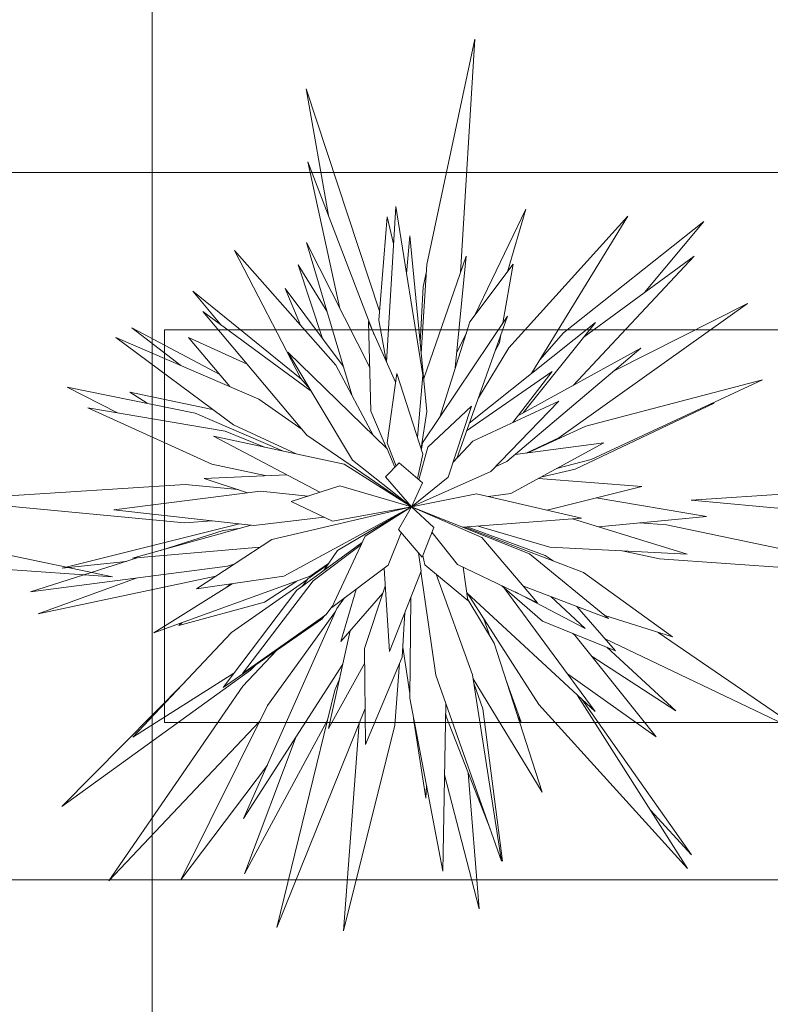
# Model space of a CAD drawing. Header units: millimetres. Extents: x -14761 to 157739, y -22400 to 107990.
# Tile 262 of 296: x 107916 to 108393, y 52234 to 52860. Entities that reach past the tile are written whole.
import ezdxf

# ---------------------------------------------------------------- set-up
doc = ezdxf.new("R2010")
doc.units = ezdxf.units.MM
doc.header["$MEASUREMENT"] = 0
doc.layers.add('Интерьер - Мебель', color=7, linetype='Continuous')
doc.layers.add('Элемент Модели - Оси', color=7, linetype='Continuous')

msp = doc.modelspace()

# ---------------------------------------------------------------- linework, layer by layer
at = {"layer": 'Интерьер - Мебель', "color": 7, "linetype": 'Continuous', "lineweight": 15}
for p, q in [((108174.8, 52704.35), (108205.36, 52847.75)), ((108174.8, 52704.35), (108205.36, 52847.75)), ((108205.36, 52847.75), (108196.22, 52699.17)), ((108205.36, 52847.75), (108196.22, 52699.17)), ((108112.15, 52735.53), (108097.86, 52816.23)), ((108097.86, 52816.23), (108144.66, 52674.57)), ((108112.15, 52735.53), (108097.86, 52816.23)), ((108097.86, 52816.23), (108144.66, 52674.57)), ((108119.45, 52676.32), (108099.06, 52769.6)), ((108099.06, 52769.6), (108141.3, 52659.64)), ((108119.45, 52676.32), (108099.06, 52769.6)), ((108099.06, 52769.6), (108141.3, 52659.64)), ((109407.72, 52762.84), (107907.72, 52762.84)), ((108149.13, 52642.14), (108155.01, 52741.24)), ((108149.13, 52642.14), (108155.01, 52741.24)), ((108155.01, 52741.24), (108172.18, 52633.83)), ((108155.01, 52741.24), (108172.18, 52633.83)), ((108205.3, 52672.19), (108237.74, 52739.56)), ((108205.3, 52672.19), (108237.74, 52739.56)), ((108237.74, 52739.56), (108226.04, 52699.72)), ((108237.74, 52739.56), (108226.04, 52699.72)), ((108144.2, 52668.98), (108149.53, 52734.67)), ((108144.2, 52668.98), (108149.53, 52734.67)), ((108149.53, 52734.67), (108153.6, 52717.53)), ((108149.53, 52734.67), (108153.6, 52717.53)), ((108227.03, 52651.34), (108302.65, 52735.22)), ((108227.03, 52651.34), (108302.65, 52735.22)), ((108302.65, 52735.22), (108241.59, 52635.35)), ((108302.65, 52735.22), (108241.59, 52635.35)), ((108261.78, 52660.96), (108350.99, 52731.73)), ((108261.78, 52660.96), (108350.99, 52731.73)), ((108350.99, 52731.73), (108313.32, 52686.6)), ((108350.99, 52731.73), (108313.32, 52686.6)), ((108161.81, 52698.71), (108163.96, 52722.68)), ((108161.81, 52698.71), (108163.96, 52722.68)), ((108163.96, 52722.68), (108174.83, 52610.75)), ((108163.96, 52722.68), (108174.83, 52610.75)), ((108094.61, 52631.73), (108052.39, 52713.27)), ((108052.39, 52713.27), (108116.83, 52640.38)), ((108094.61, 52631.73), (108052.39, 52713.27)), ((108052.39, 52713.27), (108116.83, 52640.38)), ((108126.93, 52621.48), (108098.24, 52718.43)), ((108098.24, 52718.43), (108138.37, 52638.76)), ((108126.93, 52621.48), (108098.24, 52718.43)), ((108098.24, 52718.43), (108138.37, 52638.76)), ((108172.78, 52631.85), (108199.88, 52709.67)), ((108172.78, 52631.85), (108199.88, 52709.67)), ((108199.88, 52709.67), (108192.84, 52638.57)), ((108199.88, 52709.67), (108192.84, 52638.57)), ((108344.83, 52709.65), (108267.96, 52627.45)), ((108344.83, 52709.65), (108267.96, 52627.45)), ((108274.83, 52658.43), (108344.83, 52709.65)), ((108274.83, 52658.43), (108344.83, 52709.65)), ((108108.37, 52657.19), (108092.85, 52704.13)), ((108092.85, 52704.13), (108111.17, 52674.75)), ((108108.37, 52657.19), (108092.85, 52704.13)), ((108092.85, 52704.13), (108111.17, 52674.75)), ((108171.22, 52647.9), (108174.8, 52704.35)), ((108171.22, 52647.9), (108174.8, 52704.35)), ((108172.43, 52690.11), (108174.52, 52699.97)), ((108172.43, 52690.11), (108174.52, 52699.97)), ((108202.08, 52667.92), (108229.75, 52704.66)), ((108202.08, 52667.92), (108229.75, 52704.66)), ((108229.75, 52704.66), (108223.22, 52667.16)), ((108229.75, 52704.66), (108223.22, 52667.16)), ((108043.85, 52665.83), (108025.84, 52687.38)), ((108025.84, 52687.38), (108095.12, 52631.15)), ((108043.85, 52665.83), (108025.84, 52687.38)), ((108025.84, 52687.38), (108095.12, 52631.15)), ((108094.37, 52665.79), (108084.46, 52689.05)), ((108084.46, 52689.05), (108121.57, 52639.61)), ((108094.37, 52665.79), (108084.46, 52689.05)), ((108084.46, 52689.05), (108121.57, 52639.61)), ((108170.56, 52654.71), (108172.43, 52690.11)), ((108170.56, 52654.71), (108172.43, 52690.11)), ((108378.78, 52679.6), (108258.79, 52594.1)), ((108378.78, 52679.6), (108258.79, 52594.1)), ((108293.92, 52636.7), (108378.78, 52679.6)), ((108293.92, 52636.7), (108378.78, 52679.6)), ((108098.26, 52595.84), (108032.23, 52674.37)), ((108032.23, 52674.37), (108101.1, 52623.79)), ((108098.26, 52595.84), (108032.23, 52674.37)), ((108032.23, 52674.37), (108101.1, 52623.79)), ((108148.76, 52642.97), (108144.2, 52668.98)), ((108148.76, 52642.97), (108144.2, 52668.98)), ((108171.93, 52590.77), (108226.12, 52671.49)), ((108171.93, 52590.77), (108226.12, 52671.49)), ((108226.12, 52671.49), (108193.74, 52580.98)), ((108226.12, 52671.49), (108193.74, 52580.98)), ((108018.16, 52640.14), (107986.87, 52664.04)), ((107986.87, 52664.04), (108043.04, 52634.27)), ((108018.16, 52640.14), (107986.87, 52664.04)), ((107986.87, 52664.04), (108043.04, 52634.27)), ((109307.72, 52662.84), (108007.72, 52662.84)), ((108007.72, 52662.84), (108007.72, 52412.84)), ((108139.14, 52611.09), (108137.56, 52668.01)), ((108137.56, 52668.01), (108154.83, 52629.41)), ((108139.14, 52611.09), (108137.56, 52668.01)), ((108137.56, 52668.01), (108154.83, 52629.41)), ((108182.98, 52607.23), (108202.08, 52667.92)), ((108182.98, 52607.23), (108202.08, 52667.92)), ((108201.76, 52603.38), (108282.07, 52667.52)), ((108201.76, 52603.38), (108282.07, 52667.52)), ((108282.07, 52667.52), (108236.15, 52609.93)), ((108282.07, 52667.52), (108236.15, 52609.93)), ((108051.58, 52602.25), (107976.73, 52657.99)), ((107976.73, 52657.99), (108067.83, 52618.74)), ((108051.58, 52602.25), (107976.73, 52657.99)), ((107976.73, 52657.99), (108067.83, 52618.74)), ((108049.44, 52626.66), (108023.11, 52657.96)), ((108023.11, 52657.96), (108060.4, 52640.86)), ((108049.44, 52626.66), (108023.11, 52657.96)), ((108023.11, 52657.96), (108060.4, 52640.86)), ((108193.81, 52648.34), (108199.89, 52660.96)), ((108193.81, 52648.34), (108199.89, 52660.96)), ((108221.93, 52659.78), (108221.01, 52654.48)), ((108221.93, 52659.78), (108221.01, 52654.48)), ((108246.67, 52643.67), (108261.78, 52660.96)), ((108246.67, 52643.67), (108261.78, 52660.96)), ((108207.54, 52619.54), (108227.03, 52651.34)), ((108207.54, 52619.54), (108227.03, 52651.34)), ((108221.01, 52654.48), (108218.1, 52649.06)), ((108221.01, 52654.48), (108218.1, 52649.06)), ((108311.06, 52651.2), (108225.75, 52579.04)), ((108311.06, 52651.2), (108225.75, 52579.04)), ((108232.71, 52608.03), (108311.06, 52651.2)), ((108232.71, 52608.03), (108311.06, 52651.2)), ((108127.47, 52579.74), (108086.22, 52648.64)), ((108086.22, 52648.64), (108149.47, 52587)), ((108127.47, 52579.74), (108086.22, 52648.64)), ((108086.22, 52648.64), (108149.47, 52587)), ((108116.83, 52640.38), (108140.89, 52595.36)), ((108116.83, 52640.38), (108140.89, 52595.36)), ((108100.25, 52625.21), (108094.61, 52631.73)), ((108100.25, 52625.21), (108094.61, 52631.73)), ((108149.49, 52590.97), (108155.6, 52634.97)), ((108149.49, 52590.97), (108155.6, 52634.97)), ((108155.6, 52634.97), (108172.3, 52583.75)), ((108155.6, 52634.97), (108172.3, 52583.75)), ((108172.18, 52633.83), (108168.81, 52594.45)), ((108172.18, 52633.83), (108168.81, 52594.45)), ((108200, 52598.47), (108254.51, 52636.18)), ((108200, 52598.47), (108254.51, 52636.18)), ((108254.51, 52636.18), (108229.47, 52603.84)), ((108254.51, 52636.18), (108229.47, 52603.84)), ((108241.59, 52635.35), (108241.08, 52634.78)), ((108241.59, 52635.35), (108241.08, 52634.78)), ((108275.94, 52601.56), (108388.39, 52630.98)), ((108275.94, 52601.56), (108388.39, 52630.98)), ((108388.39, 52630.98), (108279.31, 52580.28)), ((108388.39, 52630.98), (108279.31, 52580.28)), ((107977.87, 52610), (107945.75, 52626.34)), ((107945.75, 52626.34), (108027.33, 52609.78)), ((107977.87, 52610), (107945.75, 52626.34)), ((107945.75, 52626.34), (108027.33, 52609.78)), ((107996.62, 52616.02), (107985.6, 52623.08)), ((107985.6, 52623.08), (108038.27, 52612.16)), ((107996.62, 52616.02), (107985.6, 52623.08)), ((107985.6, 52623.08), (108038.27, 52612.16)), ((108067.83, 52618.74), (108095.3, 52599.36)), ((108067.83, 52618.74), (108095.3, 52599.36)), ((108037.9, 52577.2), (107958.87, 52613.23)), ((107958.87, 52613.23), (108046.36, 52598.35)), ((108037.9, 52577.2), (107958.87, 52613.23)), ((107958.87, 52613.23), (108046.36, 52598.35)), ((108175.39, 52588.12), (108203.1, 52614.19)), ((108175.39, 52588.12), (108203.1, 52614.19)), ((108203.1, 52614.19), (108188.36, 52568.92)), ((108203.1, 52614.19), (108188.36, 52568.92)), ((108204.02, 52592), (108258.77, 52617.47)), ((108204.02, 52592), (108258.77, 52617.47)), ((108258.77, 52617.47), (108215.58, 52572.65)), ((108258.77, 52617.47), (108215.58, 52572.65)), ((108357.61, 52616.04), (108269.18, 52574.03)), ((108357.61, 52616.04), (108269.18, 52574.03)), ((108355.05, 52615.48), (108357.61, 52616.04)), ((108355.05, 52615.48), (108357.61, 52616.04)), ((108027.33, 52609.78), (108082.89, 52585.74)), ((108027.33, 52609.78), (108082.89, 52585.74)), ((108149.32, 52587.15), (108139.14, 52611.09)), ((108149.32, 52587.15), (108139.14, 52611.09)), ((108174.83, 52610.75), (108171.07, 52587.53)), ((108174.83, 52610.75), (108171.07, 52587.53)), ((108091.61, 52583.88), (108051.58, 52602.25)), ((108091.61, 52583.88), (108051.58, 52602.25)), ((108239, 52584.46), (108275.94, 52601.56)), ((108239, 52584.46), (108275.94, 52601.56)), ((108106.59, 52559.39), (108038.85, 52595.12)), ((108038.85, 52595.12), (108122.14, 52577.38)), ((108106.59, 52559.39), (108038.85, 52595.12)), ((108038.85, 52595.12), (108122.14, 52577.38)), ((108046.36, 52598.35), (108071.4, 52588.19)), ((108046.36, 52598.35), (108071.4, 52588.19)), ((108165.03, 52550.2), (108098.26, 52595.84)), ((108165.03, 52550.2), (108098.26, 52595.84)), ((108258.79, 52594.1), (108237.88, 52584.31)), ((108258.79, 52594.1), (108237.88, 52584.31)), ((108149.47, 52587), (108154.4, 52575.34)), ((108149.47, 52587), (108154.4, 52575.34)), ((108155.15, 52576.12), (108149.49, 52590.97)), ((108155.15, 52576.12), (108149.49, 52590.97)), ((108169.72, 52567.36), (108175.39, 52588.12)), ((108169.72, 52567.36), (108175.39, 52588.12)), ((108171.27, 52586.91), (108171.93, 52590.77)), ((108171.27, 52586.91), (108171.93, 52590.77)), ((108191.51, 52578.59), (108204.02, 52592)), ((108191.51, 52578.59), (108204.02, 52592)), ((108287.37, 52590.9), (108228.12, 52558.52)), ((108287.37, 52590.9), (108228.12, 52558.52)), ((108230.88, 52583.38), (108287.37, 52590.9)), ((108230.88, 52583.38), (108287.37, 52590.9)), ((108172.3, 52583.75), (108168.9, 52568.06)), ((108172.3, 52583.75), (108168.9, 52568.06)), ((108071.9, 52569.98), (108037.9, 52577.2)), ((108071.9, 52569.98), (108037.9, 52577.2)), ((108122.14, 52577.38), (108165.03, 52550.2)), ((108122.14, 52577.38), (108165.03, 52550.2)), ((108165.03, 52550.2), (108127.47, 52579.74)), ((108165.03, 52550.2), (108127.47, 52579.74)), ((108148.39, 52569.13), (108157.11, 52578.15)), ((108148.39, 52569.13), (108157.11, 52578.15)), ((108157.11, 52578.15), (108171.98, 52565.43)), ((108157.11, 52578.15), (108171.98, 52565.43)), ((108225.75, 52579.04), (108218.34, 52575.52)), ((108225.75, 52579.04), (108218.34, 52575.52)), ((108279.31, 52580.28), (108257.37, 52574.5)), ((108279.31, 52580.28), (108257.37, 52574.5)), ((108032.91, 52568.19), (108085.35, 52570.6)), ((108032.91, 52568.19), (108085.35, 52570.6)), ((108060.57, 52559.08), (108032.91, 52568.19)), ((108060.57, 52559.08), (108032.91, 52568.19)), ((108165.03, 52550.2), (108148.39, 52569.13)), ((108165.03, 52550.2), (108148.39, 52569.13)), ((108215.58, 52572.65), (108165.03, 52550.2)), ((108215.58, 52572.65), (108165.03, 52550.2)), ((108188.36, 52568.92), (108165.03, 52550.2)), ((108188.36, 52568.92), (108165.03, 52550.2)), ((108245.78, 52568.17), (108311.58, 52563.08)), ((108245.78, 52568.17), (108311.58, 52563.08)), ((108269.18, 52574.03), (108247.37, 52569.04)), ((108269.18, 52574.03), (108247.37, 52569.04)), ((107866.89, 52554.36), (108020.85, 52564.38)), ((107866.89, 52554.36), (108020.85, 52564.38)), ((108020.85, 52564.38), (108054.54, 52561.07)), ((108020.85, 52564.38), (108054.54, 52561.07)), ((108088.33, 52553.55), (108119.41, 52563.49)), ((108088.33, 52553.55), (108119.41, 52563.49)), ((108119.41, 52563.49), (108165.03, 52550.2)), ((108119.41, 52563.49), (108165.03, 52550.2)), ((108171.98, 52565.43), (108165.03, 52550.2)), ((108171.98, 52565.43), (108165.03, 52550.2)), ((108311.58, 52563.08), (108251.24, 52547.95)), ((108311.58, 52563.08), (108251.24, 52547.95)), ((108342.91, 52554.36), (108496.87, 52564.38)), ((108342.91, 52554.36), (108496.87, 52564.38)), ((107975.57, 52548.3), (108068.85, 52560.13)), ((107975.57, 52548.3), (108068.85, 52560.13)), ((108068.85, 52560.13), (108099.12, 52557)), ((108068.85, 52560.13), (108099.12, 52557)), ((108165.03, 52550.2), (108206.34, 52558.41)), ((108165.03, 52550.2), (108206.34, 52558.41)), ((108206.34, 52558.41), (108273.16, 52542.85)), ((108206.34, 52558.41), (108273.16, 52542.85)), ((108228.12, 52558.52), (108213.92, 52556.64)), ((108228.12, 52558.52), (108213.92, 52556.64)), ((108282.53, 52555.8), (108352.72, 52544.06)), ((108282.53, 52555.8), (108352.72, 52544.06)), ((108020.46, 52540.05), (107866.89, 52554.36)), ((108020.46, 52540.05), (107866.89, 52554.36)), ((108076, 52529.4), (108165.03, 52550.2)), ((108076, 52529.4), (108165.03, 52550.2)), ((108165.03, 52550.2), (108083.71, 52505.92)), ((108165.03, 52550.2), (108083.71, 52505.92)), ((108114.62, 52541.1), (108088.33, 52553.55)), ((108114.62, 52541.1), (108088.33, 52553.55)), ((108165.03, 52550.2), (108114.62, 52541.1)), ((108165.03, 52550.2), (108114.62, 52541.1)), ((108117.9, 52522.43), (108165.03, 52550.2)), ((108117.9, 52522.43), (108165.03, 52550.2)), ((108135.59, 52531.44), (108165.03, 52550.2)), ((108135.59, 52531.44), (108165.03, 52550.2)), ((108156.69, 52535.62), (108165.03, 52550.2)), ((108156.69, 52535.62), (108165.03, 52550.2)), ((108165.03, 52550.2), (108240.12, 52520.2)), ((108165.03, 52550.2), (108209.76, 52530.65)), ((108165.03, 52550.2), (108179.17, 52537.07)), ((108165.03, 52550.2), (108240.12, 52520.2)), ((108165.03, 52550.2), (108209.76, 52530.65)), ((108165.03, 52550.2), (108179.17, 52537.07)), ((108496.48, 52540.05), (108342.91, 52554.36)), ((108496.48, 52540.05), (108342.91, 52554.36)), ((108064.64, 52538.3), (107975.57, 52548.3)), ((108064.64, 52538.3), (107975.57, 52548.3)), ((108109.35, 52543.6), (108064.64, 52538.3)), ((108109.35, 52543.6), (108064.64, 52538.3)), ((108352.72, 52544.06), (108284, 52537.34)), ((108352.72, 52544.06), (108284, 52537.34)), ((107816.37, 52538.68), (107974.56, 52505.55)), ((107816.37, 52538.68), (107974.56, 52505.55)), ((107942.57, 52511.2), (108055.45, 52539.33)), ((107942.57, 52511.2), (108055.45, 52539.33)), ((107987.41, 52517.36), (108062.92, 52538.49)), ((107987.41, 52517.36), (108062.92, 52538.49)), ((108038.06, 52541.28), (108020.46, 52540.05)), ((108038.06, 52541.28), (108020.46, 52540.05)), ((108179.17, 52537.07), (108171.77, 52518.01)), ((108179.17, 52537.07), (108171.77, 52518.01)), ((108273.16, 52542.85), (108197.69, 52537.15)), ((108273.16, 52542.85), (108197.69, 52537.15)), ((108198.9, 52537.24), (108274.45, 52508.34)), ((108198.9, 52537.24), (108274.45, 52508.34)), ((108200.32, 52537.35), (108250.16, 52519.2)), ((108200.32, 52537.35), (108250.16, 52519.2)), ((108253.14, 52524.53), (108207.32, 52537.87)), ((108253.14, 52524.53), (108207.32, 52537.87)), ((108267.51, 52542.42), (108340.51, 52519.94)), ((108267.51, 52542.42), (108340.51, 52519.94)), ((108310.12, 52539.9), (108327.3, 52538.68)), ((108310.12, 52539.9), (108327.3, 52538.68)), ((108327.3, 52538.68), (108485.5, 52505.55)), ((108327.3, 52538.68), (108485.5, 52505.55)), ((108005.29, 52522.37), (108045.14, 52535.04)), ((108005.29, 52522.37), (108045.14, 52535.04)), ((108045.14, 52535.04), (108055.1, 52536.3)), ((108045.14, 52535.04), (108055.1, 52536.3)), ((108114.25, 52486.04), (108135.59, 52531.44)), ((108114.25, 52486.04), (108135.59, 52531.44)), ((108158.4, 52533.62), (108150.12, 52512.93)), ((108158.4, 52533.62), (108150.12, 52512.93)), ((108171.77, 52518.01), (108156.69, 52535.62)), ((108171.77, 52518.01), (108156.69, 52535.62)), ((108194.22, 52513.45), (108177.95, 52533.93)), ((108194.22, 52513.45), (108177.95, 52533.93)), ((108209.76, 52530.65), (108245.28, 52489.09)), ((108209.76, 52530.65), (108245.28, 52489.09)), ((108068.53, 52524.48), (107987.41, 52517.36)), ((108068.53, 52524.48), (107987.41, 52517.36)), ((108028.15, 52497.9), (108076, 52529.4)), ((108028.15, 52497.9), (108076, 52529.4)), ((108092.05, 52497.08), (108133.68, 52527.38)), ((108092.05, 52497.08), (108133.68, 52527.38)), ((108102.31, 52503.06), (108133.14, 52526.23)), ((108102.31, 52503.06), (108133.14, 52526.23)), ((108340.51, 52519.94), (108253.14, 52524.53)), ((108340.51, 52519.94), (108253.14, 52524.53)), ((108109.15, 52509.53), (108117.9, 52522.43)), ((108109.15, 52509.53), (108117.9, 52522.43)), ((108169.39, 52520.79), (108171.1, 52509.26)), ((108169.39, 52520.79), (108171.1, 52509.26)), ((108173.56, 52513.23), (108172.2, 52519.12)), ((108173.56, 52513.23), (108172.2, 52519.12)), ((108240.12, 52520.2), (108290.38, 52479.02)), ((108240.12, 52520.2), (108290.38, 52479.02)), ((108250.16, 52519.2), (108255.17, 52515.72)), ((108250.16, 52519.2), (108255.17, 52515.72)), ((108322.78, 52517.14), (108299.01, 52522.12)), ((108322.78, 52517.14), (108299.01, 52522.12)), ((107974.56, 52505.55), (107811.84, 52517.14)), ((107974.56, 52505.55), (107811.84, 52517.14)), ((107922.36, 52495.99), (107990.39, 52517.63)), ((107922.36, 52495.99), (107990.39, 52517.63)), ((108047.75, 52512.37), (107922.36, 52495.99)), ((108047.75, 52512.37), (107922.36, 52495.99)), ((107983.37, 52515.39), (107942.57, 52511.2)), ((107983.37, 52515.39), (107942.57, 52511.2)), ((108052.43, 52513.88), (108047.75, 52512.37)), ((108052.43, 52513.88), (108047.75, 52512.37)), ((108098.92, 52504.35), (108111.6, 52513.15)), ((108098.92, 52504.35), (108111.6, 52513.15)), ((108112.22, 52514.05), (108100.41, 52505.97)), ((108112.22, 52514.05), (108100.41, 52505.97)), ((108150.12, 52512.93), (108114.25, 52486.04)), ((108150.12, 52512.93), (108114.25, 52486.04)), ((108200.87, 52490.5), (108173.56, 52513.23)), ((108200.87, 52490.5), (108173.56, 52513.23)), ((108245.28, 52489.09), (108194.22, 52513.45)), ((108245.28, 52489.09), (108194.22, 52513.45)), ((108485.5, 52505.55), (108322.78, 52517.14)), ((108485.5, 52505.55), (108322.78, 52517.14)), ((108040.48, 52506.02), (107927.36, 52482.07)), ((108040.48, 52506.02), (107927.36, 52482.07)), ((108100.41, 52505.97), (108000.93, 52469.85)), ((108100.41, 52505.97), (108000.93, 52469.85)), ((108083.71, 52505.92), (108028.15, 52497.9)), ((108083.71, 52505.92), (108028.15, 52497.9)), ((108151.03, 52458.02), (108147.49, 52510.96)), ((108151.03, 52458.02), (108147.49, 52510.96)), ((108171.1, 52509.26), (108151.03, 52458.02)), ((108171.1, 52509.26), (108151.03, 52458.02)), ((108180.41, 52443.06), (108170.96, 52508.89)), ((108180.41, 52443.06), (108170.96, 52508.89)), ((108180.6, 52507.37), (108203.9, 52443.31)), ((108180.6, 52507.37), (108203.9, 52443.31)), ((108197.87, 52511.71), (108200.87, 52490.5)), ((108197.87, 52511.71), (108200.87, 52490.5)), ((108274.45, 52508.34), (108331.08, 52467.38)), ((108274.45, 52508.34), (108331.08, 52467.38)), ((107927.36, 52482.07), (107989.77, 52504.8)), ((107927.36, 52482.07), (107989.77, 52504.8)), ((108000.93, 52469.85), (108050.74, 52501.16)), ((108000.93, 52469.85), (108050.74, 52501.16)), ((108047.09, 52498.87), (108049.78, 52501.02)), ((108047.09, 52498.87), (108049.78, 52501.02)), ((108050.39, 52470.09), (108098.39, 52503.63)), ((108050.39, 52470.09), (108098.39, 52503.63)), ((108057.48, 52444), (108102.31, 52503.06)), ((108057.48, 52444), (108102.31, 52503.06)), ((108092, 52502.92), (108071.38, 52489.56)), ((108092, 52502.92), (108071.38, 52489.56)), ((108095.36, 52499.49), (108098.92, 52504.35)), ((108095.36, 52499.49), (108098.92, 52504.35)), ((108135, 52459.88), (108148.24, 52499.71)), ((108135, 52459.88), (108148.24, 52499.71)), ((108248.31, 52477.41), (108222.52, 52499.94)), ((108248.31, 52477.41), (108222.52, 52499.94)), ((108290.38, 52479.02), (108236.23, 52499.67)), ((108290.38, 52479.02), (108236.23, 52499.67)), ((108045, 52435.2), (108092.05, 52497.08)), ((108045, 52435.2), (108092.05, 52497.08)), ((108119.99, 52464.35), (108129.66, 52497.59)), ((108119.99, 52464.35), (108129.66, 52497.59)), ((108146.75, 52495.21), (108119.99, 52464.35)), ((108146.75, 52495.21), (108119.99, 52464.35)), ((108281.83, 52419.89), (108200.17, 52495.45)), ((108281.83, 52419.89), (108200.17, 52495.45)), ((108245.96, 52424.36), (108200.34, 52495.3)), ((108245.96, 52424.36), (108200.34, 52495.3)), ((108223.81, 52498.82), (108281.83, 52419.89)), ((108223.81, 52498.82), (108281.83, 52419.89)), ((108275.5, 52472.71), (108230.9, 52495.94)), ((108275.5, 52472.71), (108230.9, 52495.94)), ((108253.75, 52492.99), (108275.5, 52472.71)), ((108253.75, 52492.99), (108275.5, 52472.71)), ((108071.38, 52489.56), (108016.88, 52474.68)), ((108071.38, 52489.56), (108016.88, 52474.68)), ((108114.56, 52486.7), (108110.39, 52481.46)), ((108114.56, 52486.7), (108110.39, 52481.46)), ((108117.53, 52485.52), (108122.39, 52492.14)), ((108117.53, 52485.52), (108122.39, 52492.14)), ((108163.84, 52428.32), (108164.46, 52492.31)), ((108163.84, 52428.32), (108164.46, 52492.31)), ((108200.78, 52491.13), (108217.57, 52463.4)), ((108200.78, 52491.13), (108217.57, 52463.4)), ((108270.27, 52486.69), (108294.86, 52458.47)), ((108270.27, 52486.69), (108294.86, 52458.47)), ((108110.39, 52481.46), (108057.48, 52444)), ((108110.39, 52481.46), (108057.48, 52444)), ((108058.13, 52351.72), (108117.53, 52485.52)), ((108058.13, 52351.72), (108117.53, 52485.52)), ((108073.28, 52423.69), (108116.59, 52483.42)), ((108073.28, 52423.69), (108116.59, 52483.42)), ((108109.91, 52481.12), (108108.11, 52478.86)), ((108109.91, 52481.12), (108108.11, 52478.86)), ((108160.76, 52482.87), (108158.97, 52454.5)), ((108160.76, 52482.87), (108158.97, 52454.5)), ((108273.07, 52485.62), (108270.5, 52486.43)), ((108273.07, 52485.62), (108270.5, 52486.43)), ((108331.08, 52467.38), (108288.08, 52480.9)), ((108331.08, 52467.38), (108288.08, 52480.9)), ((108016.88, 52474.68), (108019.06, 52476.43)), ((108016.88, 52474.68), (108019.06, 52476.43)), ((108108.11, 52478.86), (108045, 52435.2)), ((108108.11, 52478.86), (108045, 52435.2)), ((108211.07, 52478.61), (108215.14, 52467.41)), ((108211.07, 52478.61), (108215.14, 52467.41)), ((108294.86, 52458.47), (108248.31, 52477.41)), ((108294.86, 52458.47), (108248.31, 52477.41)), ((107987.55, 52403.61), (108050.39, 52470.09)), ((107987.55, 52403.61), (108050.39, 52470.09)), ((108112.23, 52409.11), (108125.88, 52471.14)), ((108112.23, 52409.11), (108125.88, 52471.14)), ((108267.6, 52469.56), (108269, 52468.46)), ((108267.6, 52469.56), (108269, 52468.46)), ((108269, 52468.46), (108320.71, 52403.85)), ((108269, 52468.46), (108320.71, 52403.85)), ((108321.95, 52470.25), (108419.72, 52403.22)), ((108321.95, 52470.25), (108419.72, 52403.22)), ((108217.57, 52463.4), (108248.11, 52368.53)), ((108217.57, 52463.4), (108248.11, 52368.53)), ((108419.72, 52403.22), (108288.22, 52466.1)), ((108419.72, 52403.22), (108288.22, 52466.1)), ((108057.66, 52436.06), (108078.94, 52458.68)), ((108057.66, 52436.06), (108078.94, 52458.68)), ((108135.68, 52398.94), (108135, 52459.88)), ((108135.68, 52398.94), (108135, 52459.88)), ((108163.87, 52431.34), (108159.36, 52460.76)), ((108163.87, 52431.34), (108159.36, 52460.76)), ((108289.32, 52460.72), (108333.27, 52420.37)), ((108289.32, 52460.72), (108333.27, 52420.37)), ((108121.2, 52449.9), (108058.13, 52351.72)), ((108121.2, 52449.9), (108058.13, 52351.72)), ((108066.07, 52449.78), (108062.58, 52446.24)), ((108066.07, 52449.78), (108062.58, 52446.24)), ((108135.11, 52450.51), (108112.23, 52409.11)), ((108135.11, 52450.51), (108112.23, 52409.11)), ((108158.97, 52454.5), (108135.68, 52398.94)), ((108158.97, 52454.5), (108135.68, 52398.94)), ((108157.38, 52450.72), (108154.35, 52411.25)), ((108157.38, 52450.72), (108154.35, 52411.25)), ((108333.27, 52420.37), (108279.93, 52454.8)), ((108333.27, 52420.37), (108279.93, 52454.8)), ((108062.58, 52446.24), (107942.4, 52359.47)), ((108062.58, 52446.24), (107942.4, 52359.47)), ((108051.92, 52444.3), (107987.55, 52403.61)), ((108051.92, 52444.3), (107987.55, 52403.61)), ((108222.21, 52324.63), (108180.41, 52443.06)), ((108222.21, 52324.63), (108180.41, 52443.06)), ((108203.9, 52443.31), (108222.21, 52324.63)), ((108203.9, 52443.31), (108222.21, 52324.63)), ((108320.71, 52403.85), (108264.27, 52443.77)), ((108320.71, 52403.85), (108264.27, 52443.77)), ((107942.4, 52359.47), (108020.84, 52438.83)), ((107942.4, 52359.47), (108020.84, 52438.83)), ((108116.09, 52433.5), (108119.26, 52441.04)), ((108116.09, 52433.5), (108119.26, 52441.04)), ((108248.11, 52368.53), (108204.31, 52440.62)), ((108248.11, 52368.53), (108204.31, 52440.62)), ((108204.84, 52437.18), (108210.37, 52421.49)), ((108204.84, 52437.18), (108210.37, 52421.49)), ((108225, 52440.3), (108234.87, 52413.18)), ((108225, 52440.3), (108234.87, 52413.18)), ((107972.25, 52312.18), (108057.66, 52436.06)), ((107972.25, 52312.18), (108057.66, 52436.06)), ((108079.32, 52282.4), (108116.09, 52433.5)), ((108079.32, 52282.4), (108116.09, 52433.5)), ((108184.84, 52318.36), (108163.84, 52428.32)), ((108184.84, 52318.36), (108163.84, 52428.32)), ((108186.91, 52424.65), (108184.84, 52318.36)), ((108186.91, 52424.65), (108184.84, 52318.36)), ((108340.69, 52320.05), (108245.96, 52424.36)), ((108340.69, 52320.05), (108245.96, 52424.36)), ((108270.74, 52430.15), (108340.69, 52320.05)), ((108270.74, 52430.15), (108340.69, 52320.05)), ((108273.34, 52427.75), (108343.16, 52328.58)), ((108273.34, 52427.75), (108343.16, 52328.58)), ((108018.12, 52312.81), (108073.28, 52423.69)), ((108018.12, 52312.81), (108073.28, 52423.69)), ((108135.43, 52421.88), (108079.32, 52282.4)), ((108135.43, 52421.88), (108079.32, 52282.4)), ((108187.03, 52416.76), (108186.78, 52418.26)), ((108187.03, 52416.76), (108186.78, 52418.26)), ((108210.37, 52421.49), (108223, 52324.56)), ((108210.37, 52421.49), (108223, 52324.56)), ((108068.21, 52413.5), (107972.25, 52312.18)), ((108068.21, 52413.5), (107972.25, 52312.18)), ((108007.72, 52412.84), (109307.72, 52412.84)), ((108111.43, 52414.33), (108058.7, 52316.48)), ((108111.43, 52414.33), (108058.7, 52316.48)), ((108121.78, 52280.22), (108131.73, 52412.68)), ((108121.78, 52280.22), (108131.73, 52412.68)), ((108174.05, 52364.82), (108166.31, 52415.37)), ((108174.05, 52364.82), (108166.31, 52415.37)), ((108214.97, 52345.14), (108187.03, 52416.76)), ((108214.97, 52345.14), (108187.03, 52416.76)), ((108234.87, 52413.18), (108232.7, 52416.4)), ((108234.87, 52413.18), (108232.7, 52416.4)), ((108154.35, 52411.25), (108121.78, 52280.22)), ((108154.35, 52411.25), (108121.78, 52280.22)), ((108058.7, 52316.48), (108091.66, 52403.92)), ((108058.7, 52316.48), (108091.66, 52403.92)), ((108073.27, 52385.82), (108018.12, 52312.81)), ((108073.27, 52385.82), (108018.12, 52312.81)), ((108201.03, 52380.87), (108207.98, 52294.22)), ((108201.03, 52380.87), (108207.98, 52294.22)), ((108207.98, 52294.22), (108186.03, 52379.6)), ((108207.98, 52294.22), (108186.03, 52379.6)), ((108174.49, 52372.55), (108174.05, 52364.82)), ((108174.49, 52372.55), (108174.05, 52364.82)), ((108343.16, 52328.58), (108317.21, 52357.01)), ((108343.16, 52328.58), (108317.21, 52357.01)), ((108223, 52324.56), (108221.71, 52327.86)), ((108223, 52324.56), (108221.71, 52327.86)), ((107907.72, 52312.84), (109407.72, 52312.84))]:
    msp.add_line(p, q, dxfattribs=at)
at = {"layer": 'Элемент Модели - Оси', "color": 7, "linetype": 'Continuous', "lineweight": 15}
msp.add_line((108000, 92200), (108000, -1975), dxfattribs=at)

doc.saveas('drawing.dxf')
